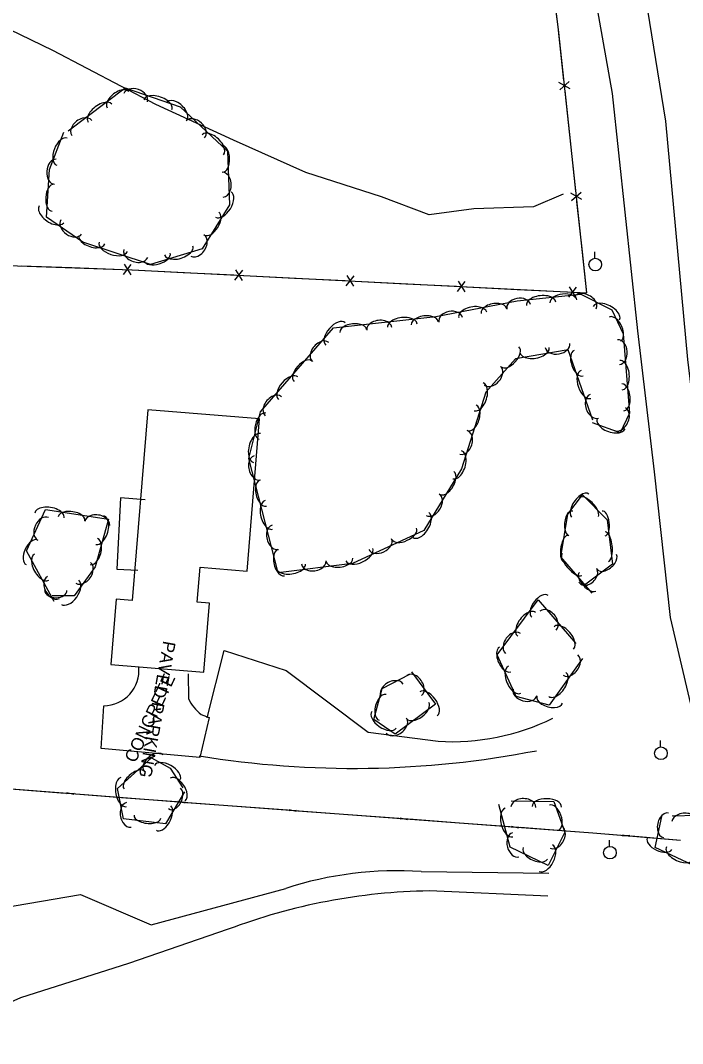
# Model space of a CAD drawing. Extents: x 978516 to 993312, y 1836504 to 1846212.
# Drawn here: x 980005.6 to 980266.9, y 1837596 to 1838000.1 of the extents above; entities that cross this region are included whole.
import ezdxf

# ---------------------------------------------------------------- set-up
doc = ezdxf.new("R2010")
doc.units = 0
for name, color, linetype in [('S_BUILDING', 7, 'Continuous'), ('S_DROP_INLET', 7, 'Continuous'), ('S_EDGE_PAVEMENT', 7, 'Continuous'), ('S_FENCE', 7, 'Continuous'), ('S_MISC_STRUCTURES', 7, 'Continuous'), ('S_PARKING', 7, 'Continuous'), ('S_PARKING_ANNOT', 7, 'Continuous'), ('S_TREE', 7, 'Continuous'), ('S_UTILITY_POLE', 7, 'Continuous')]:
    doc.layers.add(name, color=color, linetype=linetype)

msp = doc.modelspace()

# ---------------------------------------------------------------- linework, layer by layer
at = {"layer": 'S_BUILDING'}
msp.add_lwpolyline([(980095.11, 1837782.63), (980100.01, 1837842.71), (980055.92, 1837846.31), (980049.77, 1837771.02), (980043.43, 1837771.54), (980041.32, 1837745.73), (980078.05, 1837742.73), (980080.27, 1837769.93), (980075.38, 1837770.33), (980076.51, 1837784.15)], close=True, dxfattribs=at)
at = {"layer": 'S_DROP_INLET'}
msp.add_lwpolyline([(980219.79, 1837931.52), (980208.17, 1837926.5), (980184.54, 1837925.6), (980166.92, 1837923.31), (980148.16, 1837930.44), (980118.24, 1837939.98), (980089.67, 1837952.82), (980059.1, 1837966.89), (980018.45, 1837988.2), (979971.54, 1838010.97), (979943.84, 1838038.88), (979881.83, 1838169.32)], dxfattribs=at)
at = {"layer": 'S_EDGE_PAVEMENT'}
for points in [[(980201.35, 1838373.65), (980205.84, 1838301.24), (980220.24, 1838182.3), (980238.14, 1838083.29), (980249.22, 1838028.62), (980260.23, 1837960.3), (980268.84, 1837866.2), (980274.88, 1837815.85), (980281.36, 1837766.71)], [(980249.25, 1837877.47), (980239.24, 1837971.23), (980230.31, 1838021.77), (980208.46, 1838146.2), (980187.99, 1838282.39), (980182.52, 1838346.57)], [(980452.11, 1837240.26), (980406.6, 1837354.35), (980366.55, 1837456.8), (980305.3, 1837615.37), (980273.64, 1837715.41), (980262.13, 1837764.22), (980255.83, 1837821.8), (980249.25, 1837877.47)]]:
    msp.add_lwpolyline(points, dxfattribs=at)
at = {"layer": 'S_FENCE'}
for p, q in [((980222.54, 1837973.11), (980218.16, 1837975.53)), ((980218.47, 1837972.68), (980222.24, 1837975.96)), ((980227.24, 1837929.39), (980222.86, 1837931.81)), ((980223.17, 1837928.96), (980226.94, 1837932.24)), ((980046.36, 1837899.68), (980049.37, 1837903.67)), ((980046.5, 1837903.77), (980049.23, 1837899.58)), ((980090.27, 1837897.48), (980093.35, 1837901.43)), ((980090.48, 1837901.57), (980093.14, 1837897.34)), ((980134.22, 1837895.24), (980137.29, 1837899.18)), ((980134.42, 1837899.33), (980137.08, 1837895.09)), ((980178.14, 1837892.99), (980181.2, 1837896.94)), ((980178.34, 1837897.09), (980181, 1837892.85)), ((980222.02, 1837890.77), (980225.08, 1837894.72)), ((980222.22, 1837894.86), (980224.88, 1837890.63)), ((980023.85, 1837694.73), (980026.77, 1837694.88)), ((980023.91, 1837695.11), (980026.71, 1837694.51)), ((980067.75, 1837691.69), (980070.61, 1837691.1)), ((980067.75, 1837691.31), (980070.61, 1837691.48)), ((980111.63, 1837688.42), (980114.49, 1837687.82)), ((980111.63, 1837688.04), (980114.49, 1837688.2)), ((980155.51, 1837685.14), (980158.37, 1837684.55)), ((980155.51, 1837684.76), (980158.37, 1837684.93)), ((980199.39, 1837681.87), (980202.25, 1837681.27)), ((980199.39, 1837681.49), (980202.25, 1837681.65)), ((980243.24, 1837678.49), (980246.14, 1837677.87)), ((980243.29, 1837678.11), (980246.09, 1837678.25))]:
    msp.add_line(p, q, dxfattribs=at)
for points in [[(979981.9, 1837904.01), (980049.59, 1837901.61), (980166.32, 1837895.64), (980229.15, 1837892.46), (980217.98, 1837996.44), (980207.28, 1838081.05), (980032.92, 1838088.26)], [(980218, 1837996.18), (980217.98, 1837996.44), (980215.5, 1838016.02)], [(980220.14, 1837976.31), (980218, 1837996.18)], [(980222.7, 1837952.46), (980220.57, 1837972.33)], [(980224.84, 1837932.58), (980222.7, 1837952.46)], [(980227.4, 1837908.74), (980225.27, 1837928.61)], [(980225.54, 1837892.65), (980229.15, 1837892.46), (980227.4, 1837908.74)], [(980005.89, 1837903.16), (980025.88, 1837902.45)], [(980025.88, 1837902.45), (980045.87, 1837901.74)], [(980049.86, 1837901.6), (980069.84, 1837900.58)], [(980069.84, 1837900.58), (980089.81, 1837899.56)], [(980093.81, 1837899.35), (980113.78, 1837898.33)], [(980113.78, 1837898.33), (980133.75, 1837897.31)], [(980137.75, 1837897.1), (980157.72, 1837896.08)], [(980157.72, 1837896.08), (980166.32, 1837895.64), (980177.68, 1837895.07)], [(980181.67, 1837894.87), (980201.61, 1837893.86)], [(980201.61, 1837893.86), (980221.55, 1837892.85)], [(979915.63, 1837703.35), (980068.17, 1837691.47), (980231.56, 1837679.27), (980266.08, 1837676.4)], [(980003.37, 1837696.52), (980023.31, 1837694.96)], [(980027.3, 1837694.65), (980047.24, 1837693.1)], [(980047.24, 1837693.1), (980067.18, 1837691.55)], [(980071.17, 1837691.25), (980091.12, 1837689.76)], [(980091.12, 1837689.76), (980111.06, 1837688.27)], [(980115.05, 1837687.97), (980135, 1837686.48)], [(980135, 1837686.48), (980154.94, 1837684.99)], [(980158.93, 1837684.7), (980178.88, 1837683.21)], [(980178.88, 1837683.21), (980198.83, 1837681.72)], [(980202.81, 1837681.42), (980222.76, 1837679.93)], [(980222.76, 1837679.93), (980231.56, 1837679.27), (980242.7, 1837678.35)], [(980246.68, 1837678.02), (980266.08, 1837676.4)]]:
    msp.add_lwpolyline(points, dxfattribs=at)
at = {"layer": 'S_MISC_STRUCTURES'}
msp.add_lwpolyline([(980054.91, 1837810.74), (980045.18, 1837811.53), (980043.7, 1837783.38), (980051.96, 1837782.93)], dxfattribs=at)
at = {"layer": 'S_PARKING'}
for points in [[(980079.32, 1837724.64), (980085.98, 1837751.3), (980110.49, 1837743.28), (980142.82, 1837719.04)], [(980071.76, 1837742.04), (980071.94, 1837732.24)], [(980076.99, 1837725.95), (980080.14, 1837724.79), (980076.47, 1837708.92), (980037.51, 1837712.56), (980038.56, 1837729.45)], [(980142.82, 1837719.04), (980170.47, 1837715.4)], [(980163.76, 1837663.9), (980214.14, 1837663.32)], [(979986.04, 1837632.09), (979994.1, 1837633.4), (979992.98, 1837648.7), (980029.31, 1837654.92), (980057.27, 1837642.94), (980110.33, 1837657.31)], [(980213.81, 1837654.26), (980167.03, 1837656.28)], [(980087.62, 1837641.15), (980048.32, 1837627.64), (980005.7, 1837614.09), (979997.99, 1837610.7)]]:
    msp.add_lwpolyline(points, dxfattribs=at)
for centre, major_axis, ratio, start_param, end_param in [((980038.51, 1837743.31), (13.12, -4.56), 0.997555, 5.049773, 6.720353), ((980077.03, 1837730.84), (5.1, -6.09), 0.452048, 4.133857, 5.199591), ((980177.42, 1837797.22), (84.4, 15.71), 0.953567, 4.455557, 5.000422), ((980136.89, 1838082.27), (333.13, -177.85), 0.999813, 5.041258, 5.39553), ((980147.08, 1837578.44), (-109.75, -13.74), 0.771576, 4.4642, 4.95587), ((980170.25, 1837423.05), (-221.98, -72.53), 0.998687, 4.410783, 4.758715)]:
    msp.add_ellipse(centre, major_axis=major_axis, ratio=ratio, start_param=start_param, end_param=end_param, dxfattribs=at)
at = {"layer": 'S_TREE'}
for points in [[(980024.48, 1837956.48), (980046.92, 1837973.5), (980068.7, 1837966), (980087.29, 1837948.39), (980088.13, 1837927.25), (980077.41, 1837909.87), (980056.94, 1837903.66), (980030.3, 1837912.44), (980015.87, 1837922.33), (980017.05, 1837941.2), (980022.77, 1837955.99)], [(980231.5, 1837842.23), (980221.86, 1837870.03), (980200.99, 1837866.44), (980189.25, 1837853.23), (980179.74, 1837823.02), (980164.88, 1837798.66), (980136.66, 1837785.55), (980107.38, 1837781.92), (980095.75, 1837827.03), (980100.42, 1837845.53), (980129.23, 1837878.66), (980169.51, 1837883.09), (980201.73, 1837889.27), (980226.76, 1837892.01), (980239.01, 1837885.73), (980243.53, 1837876.24), (980246.01, 1837844.95), (980242.3, 1837837.25), (980231.39, 1837841.11)], [(980231.31, 1837773.84), (980218.85, 1837788.27), (980221.68, 1837805.11), (980227.41, 1837812.69), (980237.22, 1837802.85), (980239.28, 1837785.39), (980228.23, 1837777.01)], [(980018.96, 1837770.65), (980008.04, 1837790.63), (980015.5, 1837806.93), (980040.4, 1837803.12), (980035.07, 1837784.33), (980026.82, 1837772.82), (980018.1, 1837772.82)], [(980227.46, 1837748.08), (980214.28, 1837729.7), (980201.3, 1837733.11), (980193.82, 1837749.57), (980209.9, 1837771.21), (980224.78, 1837753.97)], [(980159.99, 1837742.83), (980169.42, 1837730.01), (980153.51, 1837718.23), (980145.13, 1837724.05), (980148.44, 1837736.24), (980159.34, 1837741.96)], [(980070.44, 1837695.46), (980062.9, 1837682.79), (980046.32, 1837684.8), (980043.99, 1837696.79), (980057.3, 1837708.86), (980064.7, 1837704.77), (980069.76, 1837697.05)], [(980199.27, 1837691.82), (980216.19, 1837691.57), (980220.54, 1837679.49), (980213.96, 1837666.34), (980198.9, 1837673.58), (980194.41, 1837690.46)], [(980262.89, 1837685.9), (980272.68, 1837686.18), (980278.31, 1837675.82), (980273.21, 1837665.46), (980256.19, 1837673.44), (980258.75, 1837685.7)]]:
    msp.add_lwpolyline(points, dxfattribs=at)
for centre, major_axis, ratio, start_param, end_param in [((980044.14, 1837968.75), (-4.26, -3.23), 0.536884, 3.140375, 6.281968), ((980051.05, 1837969.58), (-4.69, 1.58), 0.680817, 3.131794, 6.273386), ((980059.88, 1837966.81), (-5.54, 1.89), 0.546487, 3.135576, 6.277169), ((980037.07, 1837963.39), (-4.67, -3.55), 0.546198, 3.140336, 6.281929), ((980067.42, 1837964.3), (-3.87, 3.63), 0.542184, 3.133014, 6.274607), ((980029.85, 1837957.59), (-3.94, -3), 0.680474, 3.139547, 6.28114), ((980074.67, 1837957.08), (-3.61, 3.35), 0.687152, 3.127048, 6.26864), ((980022.04, 1837948.23), (-2.11, -5.36), 0.559131, 3.151166, 6.292758), ((980081.52, 1837950.94), (-4.25, 3.99), 0.551589, 3.132736, 6.274329), ((980085.29, 1837945.42), (-0.21, 5.3), 0.544732, 3.142214, 6.283806), ((980019.38, 1837940.29), (-0.31, -4.94), 0.68625, 3.143122, 6.284714), ((980085.43, 1837935.19), (-0.19, 4.91), 0.690422, 3.14265, 6.284243), ((980018.48, 1837930.03), (-0.33, -5.33), 0.541441, 3.142496, 6.284088), ((980085.72, 1837927.37), (3.08, 4.97), 0.549812, 3.146772, 6.288364), ((980017.91, 1837923.5), (4.84, -3.3), 0.547705, 3.136721, 6.278314), ((980025.68, 1837918.48), (4.1, -2.78), 0.682341, 3.133643, 6.275235), ((980081.08, 1837919.84), (2.81, 4.53), 0.540436, 3.14661, 6.288202), ((980033.86, 1837913.48), (5.08, -1.67), 0.536294, 3.139446, 6.281039), ((980075.47, 1837911.23), (2.62, 4.19), 0.684963, 3.150073, 6.291666), ((980042.28, 1837910.71), (5.57, -1.83), 0.545598, 3.139378, 6.28097), ((980051.16, 1837908.06), (4.71, -1.54), 0.679725, 3.13799, 6.279583), ((980068.1, 1837909.24), (5.62, 1.71), 0.544868, 3.140688, 6.282281), ((980059.61, 1837906.67), (5.12, 1.55), 0.535577, 3.140716, 6.282308), ((980228.48, 1837888.47), (-4.41, 2.26), 0.680749, 3.142522, 6.284115), ((980192.49, 1837885.36), (-5.06, -0.88), 0.557285, 3.17341, 6.315003), ((980202.26, 1837886.97), (-4.71, -0.71), 0.705737, 3.197014, 6.338606), ((980211.15, 1837888.18), (-5.81, -0.61), 0.547218, 3.1513, 6.292893), ((980219.92, 1837889.15), (-5.3, -0.55), 0.537888, 3.150999, 6.292591), ((980236.84, 1837884.48), (-5.22, 2.68), 0.546419, 3.142163, 6.283756), ((980175.45, 1837881.83), (-4.71, -0.71), 0.705737, 3.197014, 6.338606), ((980184.12, 1837883.76), (-5.55, -0.96), 0.566933, 3.17448, 6.316073), ((980129.96, 1837876.28), (-3.84, -4.43), 0.548021, 3.138094, 6.279686), ((980136.96, 1837877.39), (-5.31, -0.6), 0.536264, 3.136956, 6.278549), ((980147.22, 1837878.26), (-4.92, -0.57), 0.679678, 3.133811, 6.275404), ((980156.38, 1837879.53), (-5.83, -0.66), 0.545567, 3.136808, 6.278401), ((980165.19, 1837880.5), (-5.31, -0.6), 0.536264, 3.136956, 6.278549), ((980240.24, 1837878.22), (-2.27, 4.71), 0.552417, 3.133486, 6.275079), ((980124.09, 1837869.13), (-3.23, -3.75), 0.682739, 3.13588, 6.277473), ((980217.59, 1837871.69), (4.88, 0.81), 0.680012, 3.150847, 6.292439), ((980241.71, 1837869.09), (-0.39, 4.89), 0.692116, 3.141618, 6.28321), ((980198.84, 1837867.2), (3.54, 3.94), 0.543719, 3.15249, 6.294082), ((980208.52, 1837869.87), (5.78, 0.98), 0.545839, 3.14728, 6.288873), ((980225.96, 1837864.7), (1.75, -5.04), 0.541299, 3.140079, 6.281671), ((980117.14, 1837861.53), (-3.5, -4.04), 0.538675, 3.138203, 6.279795), ((980242.69, 1837859.97), (-0.46, 5.79), 0.555542, 3.141608, 6.283201), ((980191.87, 1837859.75), (3.3, 3.63), 0.689072, 3.160118, 6.30171), ((980228.86, 1837856.33), (1.92, -5.53), 0.55069, 3.14003, 6.281622), ((980111.32, 1837854.85), (-3.84, -4.43), 0.548021, 3.138094, 6.279686), ((980186.47, 1837851.45), (1.76, 5.54), 0.554819, 3.147298, 6.288891), ((980243.38, 1837851.22), (-0.42, 5.28), 0.546069, 3.141607, 6.2832), ((980105.45, 1837847.7), (-3.23, -3.75), 0.682739, 3.13588, 6.277473), ((980232.13, 1837847.69), (1.63, -4.67), 0.68607, 3.139029, 6.280622), ((980183.84, 1837843.08), (1.61, 5.04), 0.545358, 3.147118, 6.288711), ((980101.16, 1837839.83), (-1.3, -5.18), 0.54045, 3.140523, 6.282115), ((980242.22, 1837842.57), (2.15, 4.47), 0.683699, 3.141143, 6.282736), ((980238.78, 1837840.73), (5.53, -1.93), 0.546841, 3.135774, 6.277367), ((980099, 1837831.23), (-1.43, -5.69), 0.549826, 3.140488, 6.282081), ((980180.52, 1837833.42), (1.5, 4.67), 0.691199, 3.151014, 6.292607), ((980099.15, 1837823.38), (1.24, -4.78), 0.687185, 3.139252, 6.280845), ((980178.02, 1837824.6), (1.76, 5.54), 0.554819, 3.147298, 6.288891), ((980173.86, 1837817.43), (2.79, 4.54), 0.541198, 3.147111, 6.288704), ((980101.46, 1837813.37), (1.33, -5.16), 0.542179, 3.140212, 6.281805), ((980168.29, 1837808.81), (2.6, 4.2), 0.685926, 3.150933, 6.292525), ((980226.52, 1837808.44), (-3.21, -4.69), 0.495609, 3.046485, 6.188078), ((980230.02, 1837807.84), (-3.56, 3.85), 0.407328, 3.23558, 6.377173), ((980017.07, 1837804.54), (-5.79, 0.89), 0.549684, 3.14424, 6.285833), ((980103.67, 1837804.81), (1.47, -5.66), 0.551585, 3.140167, 6.28176), ((980014.61, 1837799.26), (-2.05, -4.5), 0.686505, 3.138759, 6.280351), ((980025.82, 1837803.21), (-5.28, 0.81), 0.54031, 3.144157, 6.28575), ((980035.96, 1837801.4), (-4.89, 0.76), 0.684814, 3.145927, 6.28752), ((980036.97, 1837798.79), (1.61, 5.63), 0.550836, 3.143976, 6.285569), ((980163.71, 1837800.8), (3.06, 4.98), 0.550587, 3.147289, 6.288882), ((980222.82, 1837801.46), (-0.58, -4.88), 0.500674, 3.044061, 6.185654), ((980235.79, 1837801.4), (-0.5, 4.93), 0.457498, 3.177796, 6.319388), ((980106.23, 1837795.94), (1.24, -4.78), 0.687185, 3.139252, 6.280845), ((980157.07, 1837797.35), (4.85, 2.25), 0.536357, 3.142572, 6.284164), ((980220.95, 1837791.47), (-0.74, -5.24), 0.396284, 3.073193, 6.214785), ((980237.04, 1837792.25), (-0.63, 5.83), 0.367377, 3.168155, 6.309748), ((980010.1, 1837790.02), (-2.21, -4.85), 0.541643, 3.13992, 6.281512), ((980034.55, 1837790.28), (1.46, 5.13), 0.541443, 3.143901, 6.285494), ((980139.33, 1837789.11), (5.32, 2.47), 0.545663, 3.142603, 6.284195), ((980147.62, 1837793.25), (4.5, 2.08), 0.679807, 3.143236, 6.284828), ((980014, 1837784.13), (2.82, -5.14), 0.548494, 3.139904, 6.281497), ((980108.54, 1837785.92), (1.33, -5.16), 0.542179, 3.140212, 6.281805), ((980131.58, 1837787.04), (5.25, 0.69), 0.5405, 3.127421, 6.269014), ((980223.37, 1837785.2), (3.92, -4.29), 0.370079, 3.066385, 6.207977), ((980237.05, 1837786.26), (3.63, 3.15), 0.575844, 3.029454, 6.171047), ((980030.39, 1837781.9), (2.88, 4.03), 0.685478, 3.140968, 6.282561), ((980112.34, 1837784.66), (5.77, 0.76), 0.549873, 3.126964, 6.268557), ((980121.42, 1837786.04), (4.86, 0.68), 0.684946, 3.117639, 6.259232), ((980229.58, 1837780.9), (3.13, 3.19), 0.722106, 2.941536, 6.083129), ((980018.67, 1837776.14), (2.38, -4.34), 0.683333, 3.138833, 6.280426), ((980229.5, 1837778.37), (3.38, -3.56), 0.459491, 3.039103, 6.180696), ((980025.21, 1837774.22), (3.42, 4.77), 0.550214, 3.141212, 6.282804), ((980019.58, 1837774.94), (4.41, -0.12), 0.652869, 3.183425, 6.325017), ((980210.66, 1837768.71), (-3.17, -4.29), 0.538434, 3.136877, 6.278469), ((980213.82, 1837763.04), (-3.21, 3.76), 0.685409, 3.149949, 6.291542), ((980205.38, 1837761.6), (-3.48, -4.71), 0.547775, 3.136725, 6.278318), ((980220.04, 1837756.22), (-3.81, 4.44), 0.550169, 3.146693, 6.288286), ((980200.08, 1837754.02), (-2.93, -3.99), 0.682428, 3.133649, 6.275242), ((980196.97, 1837747.75), (2.21, -4.87), 0.5379, 3.142446, 6.284039), ((980222.68, 1837745.47), (2.84, 4.03), 0.684381, 3.127988, 6.269581), ((980200.64, 1837739.67), (2.43, -5.34), 0.547232, 3.142473, 6.284066), ((980152.29, 1837735.58), (-4.39, -2.3), 0.682921, 3.143181, 6.284774), ((980161, 1837737.44), (-2.93, 3.98), 0.687825, 3.141451, 6.283044), ((980217.51, 1837737.83), (3.38, 4.76), 0.549361, 3.133278, 6.274871), ((980166.68, 1837730.17), (-3.46, 4.71), 0.552097, 3.141507, 6.283099), ((980204.76, 1837734.67), (4.7, -1.25), 0.698531, 3.145003, 6.286595), ((980148.61, 1837728.79), (-1.41, -5.12), 0.542843, 3.147247, 6.28884), ((980214.47, 1837731.84), (5.07, -1.34), 0.551131, 3.143571, 6.285164), ((980149.1, 1837723.88), (4.81, -3.33), 0.55178, 3.139679, 6.281271), ((980162.45, 1837727.48), (4.3, 3.18), 0.538724, 3.141695, 6.283287), ((980154.01, 1837721.55), (3.98, 2.95), 0.682806, 3.141764, 6.283357), ((980058.17, 1837706.81), (-3.78, -3.13), 0.610243, 3.215887, 6.35748), ((980063.65, 1837703.06), (-5.01, 2.91), 0.527047, 3.181314, 6.322906), ((980050.46, 1837700.12), (-4, -3.47), 0.482292, 3.18951, 6.331103), ((980046.41, 1837695.34), (1.09, -5.75), 0.545619, 3.149812, 6.291405), ((980067.68, 1837696.37), (-2.93, 4.47), 0.539705, 3.141905, 6.283498), ((980066.43, 1837692.81), (1.95, 4.32), 0.621467, 2.960681, 6.102274), ((980048.42, 1837686.32), (0.9, -4.86), 0.67972, 3.15496, 6.296553), ((980204.15, 1837689.37), (-4.92, 0.06), 0.688993, 3.135956, 6.277549), ((980213.36, 1837689.49), (-5.83, 0.08), 0.55304, 3.138169, 6.279761), ((980216.21, 1837685.25), (-1.79, 4.94), 0.550477, 3.139206, 6.280798), ((980062.11, 1837685.12), (2.57, 4.97), 0.503588, 3.022535, 6.164127), ((980198.49, 1837683.36), (1.51, -5.67), 0.55016, 3.141378, 6.282971), ((980260.43, 1837682.21), (-1.02, -4.85), 0.67982, 3.144, 6.285593), ((980267.58, 1837683.78), (-4.81, -0.44), 0.665455, 3.045914, 6.187507), ((980055.76, 1837685.61), (5.3, -0.57), 0.494831, 3.116211, 6.257804), ((980201.12, 1837674.48), (1.27, -4.79), 0.68541, 3.141242, 6.282834), ((980216.94, 1837677.61), (2.22, 4.43), 0.685677, 3.142273, 6.283866), ((980213.02, 1837669.22), (2.63, 5.24), 0.550374, 3.142008, 6.2836), ((980257.85, 1837674.92), (4.84, -2.26), 0.522272, 3.136553, 6.278145), ((980208.83, 1837671.16), (4.82, -2.31), 0.540591, 3.140764, 6.282357), ((980265.88, 1837671.16), (5.32, -2.48), 0.531332, 3.136397, 6.27799)]:
    msp.add_ellipse(centre, major_axis=major_axis, ratio=ratio, start_param=start_param, end_param=end_param, dxfattribs=at)
at = {"layer": 'S_UTILITY_POLE'}
for p, q in [((980232.36, 1837906.19), (980232.36, 1837908.67)), ((980258.26, 1837713.19), (980258.26, 1837715.67)), ((980238.12, 1837673.92), (980238.12, 1837676.4))]:
    msp.add_line(p, q, dxfattribs=at)
for centre in [(980232.51, 1837903.67), (980258.4, 1837710.68), (980238.27, 1837671.4)]:
    msp.add_circle(centre, 2.5, dxfattribs=at)

# ---------------------------------------------------------------- texts
at = {"layer": 'S_PARKING_ANNOT'}
for s, height, rotation, p in [('PAVED PARKING', 5.0005, 259.7308, (980062.02, 1837755.27)), ('CONCRETE', 5, 64.8704, (980050.98, 1837706.54))]:
    msp.add_text(s, height=height, rotation=rotation, dxfattribs=at).set_placement(p)

doc.saveas('drawing.dxf')
